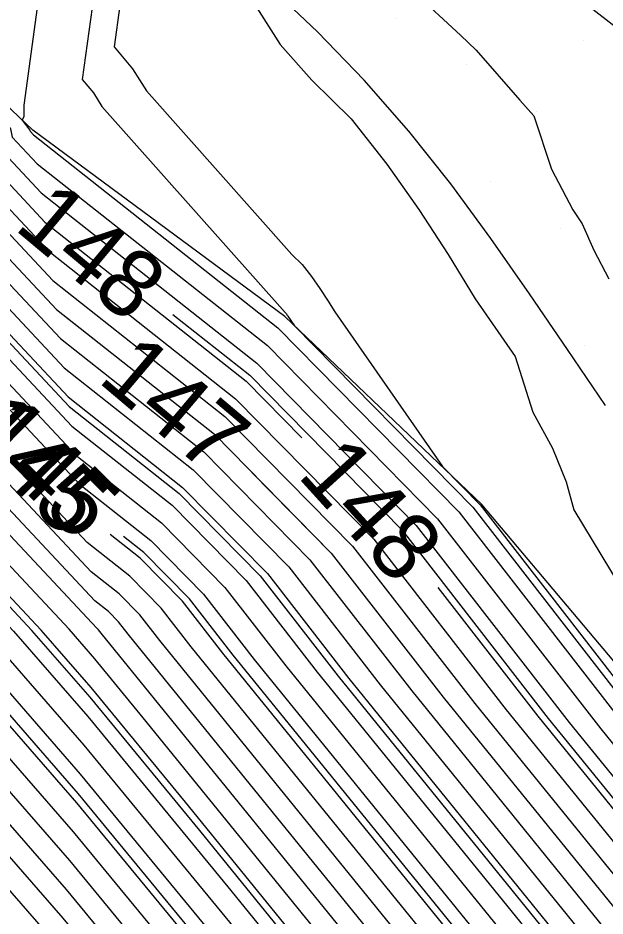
# Model space of a CAD drawing. Extents: x 2354170 to 2357230, y 866100 to 868290.
# Drawn here: x 2355287.59 to 2355304.97, y 867361.49 to 867388.09 of the extents above; entities that cross this region are included whole.
import ezdxf

# ---------------------------------------------------------------- set-up
doc = ezdxf.new("R2010")
doc.units = 0
for name, color, linetype in [('Default', 7, 'Continuous'), ('DTM Contours Major', 7, 'Continuous'), ('DTM Contours Major Text', 7, 'Continuous'), ('DTM Contours Minor', 7, 'Continuous'), ('DTM Contours Minor Text', 7, 'Continuous'), ('Exist DTM Breakline', 7, 'Continuous'), ('Exist DTM QL2 LIDAR Elevation Point', 7, 'Continuous'), ('Exist DTM Scan Elevation Point', 7, 'Continuous'), ('Exist Roads EOP', 7, 'Continuous'), ('PH Exist DTM Breakline', 7, 'Continuous')]:
    doc.layers.add(name, color=color, linetype=linetype)

msp = doc.modelspace()

# ---------------------------------------------------------------- linework, layer by layer
at = {"layer": 'Default'}
for points in [[(2355211.302, 867434.261), (2355212.896, 867433.144), (2355215.912, 867431.05), (2355218.242, 867429.399), (2355231.958, 867418.233), (2355234.753, 867416.53), (2355235.02, 867416.383), (2355246.38, 867409.694), (2355247.837, 867408.871), (2355248.941, 867408.24), (2355259.212, 867402.489), (2355264.314, 867399.307), (2355271.749, 867394.59), (2355275.355, 867392.037), (2355279.952, 867388.096), (2355281.22, 867387.914), (2355282.325, 867387.255), (2355285.016, 867387.535), (2355283.847, 867385.793), (2355284.488, 867384.975), (2355284.765, 867383.691), (2355288.731, 867379.455), (2355289.943, 867378.496)], [(2355208.306, 867429.818), (2355231.095, 867415.933), (2355233.903, 867414.387), (2355244.019, 867408.431), (2355248.185, 867406.075), (2355251.345, 867404.269), (2355259.378, 867399.772), (2355263.369, 867397.283), (2355269.184, 867393.593), (2355276.656, 867388.303), (2355279.58, 867385.797), (2355281.777, 867385.48), (2355281.914, 867385.398), (2355282.249, 867385.433), (2355282.104, 867385.216), (2355282.184, 867385.114), (2355282.642, 867382.994), (2355289.185, 867376.004), (2355292.151, 867373.66), (2355294.345, 867371.427), (2355296.448, 867368.717), (2355304.108, 867359.282), (2355308.101, 867352.969)], [(2355215.099, 867429.702), (2355224.393, 867422.135), (2355233.839, 867416.38), (2355234.741, 867415.884), (2355245.79, 867409.378), (2355247.924, 867408.172), (2355249.542, 867407.247), (2355259.253, 867401.81), (2355264.078, 867398.801), (2355271.108, 867394.341), (2355275.68, 867391.104), (2355279.859, 867387.522), (2355281.359, 867387.305), (2355282.223, 867386.791), (2355284.324, 867387.009), (2355283.411, 867385.649), (2355283.912, 867385.01), (2355284.234, 867383.517), (2355288.844, 867378.592), (2355293.091, 867375.235), (2355296.233, 867372.037), (2355299.245, 867368.156), (2355304.938, 867361.144), (2355309.734, 867353.563)], [(2355208.097, 867429.239), (2355230.18, 867415.783), (2355233.624, 867413.888), (2355243.429, 867408.115), (2355248.272, 867405.376), (2355251.945, 867403.277), (2355259.419, 867399.092), (2355263.132, 867396.777), (2355268.543, 867393.344), (2355276.981, 867387.37), (2355279.487, 867385.222), (2355281.659, 867384.909), (2355282.111, 867382.82), (2355289.299, 867375.141), (2355291.837, 867373.135), (2355293.715, 867371.224), (2355295.515, 867368.904), (2355303.831, 867358.661), (2355307.557, 867352.771)], [(2355207.889, 867428.659), (2355229.266, 867415.634), (2355233.345, 867413.389), (2355242.838, 867407.799), (2355248.36, 867404.678), (2355252.546, 867402.284), (2355259.461, 867398.413), (2355262.896, 867396.271), (2355267.901, 867393.095), (2355277.306, 867386.436), (2355279.394, 867384.647), (2355281.204, 867384.386), (2355281.58, 867382.646), (2355289.413, 867374.278), (2355291.524, 867372.61), (2355293.085, 867371.02), (2355294.583, 867369.091), (2355303.554, 867358.04), (2355307.012, 867352.573)], [(2355305.924, 867352.178), (2355303.001, 867356.799), (2355292.717, 867369.465), (2355291.826, 867370.613), (2355290.897, 867371.559), (2355289.64, 867372.553), (2355280.518, 867382.298), (2355280.293, 867383.341), (2355279.208, 867383.497), (2355277.957, 867384.57), (2355266.619, 867392.597), (2355262.423, 867395.258), (2355259.544, 867397.054), (2355253.748, 867400.299), (2355248.534, 867403.28), (2355241.658, 867407.168), (2355232.786, 867412.391), (2355227.436, 867415.336), (2355207.471, 867427.5)], [(2355305.38, 867351.98), (2355302.724, 867356.178), (2355291.785, 867369.652), (2355291.197, 867370.41), (2355290.583, 867371.034), (2355289.754, 867371.69), (2355279.987, 867382.124), (2355279.837, 867382.818), (2355279.115, 867382.922), (2355278.282, 867383.636), (2355265.977, 867392.347), (2355262.187, 867394.752), (2355259.586, 867396.375), (2355254.349, 867399.306), (2355248.621, 867402.581), (2355241.068, 867406.852), (2355232.507, 867411.892), (2355226.522, 867415.186), (2355207.263, 867426.921)], [(2355306.814, 867329.532), (2355304.091, 867335.365), (2355299.954, 867349.931), (2355299.925, 867350.006), (2355289.127, 867363.131), (2355283.332, 867369.784), (2355275.862, 867377.77), (2355260.316, 867389.261), (2355259.672, 867389.773), (2355259.654, 867389.783), (2355249.493, 867395.592), (2355235.164, 867403.694), (2355229.714, 867406.903), (2355217.375, 867413.694), (2355205.176, 867421.127), (2355204.281, 867421.673), (2355196.087, 867426.481)], [(2355194.728, 867425.873), (2355203.967, 867420.451), (2355204.759, 867419.968), (2355215.546, 867413.395), (2355229.155, 867405.905), (2355233.984, 867403.062), (2355249.667, 867394.194), (2355258.653, 867389.057), (2355258.727, 867389.015), (2355261.386, 867386.903), (2355275.096, 867376.769), (2355281.684, 867369.726), (2355288.916, 867361.423), (2355298.503, 867349.771), (2355299.346, 867347.54), (2355303.04, 867334.535), (2355305.472, 867329.327), (2355306.138, 867327.003), (2355307.428, 867319.909), (2355309.032, 867310.676), (2355309.288, 867309.033), (2355309.726, 867299.906), (2355310.819, 867287.141), (2355311.856, 867273.989)], [(2355216.829, 867426.038), (2355232.924, 867416.231), (2355234.462, 867415.385), (2355245.2, 867409.063), (2355248.011, 867407.473), (2355250.143, 867406.255), (2355259.295, 867401.131), (2355263.842, 867398.295), (2355270.467, 867394.091), (2355276.005, 867390.17), (2355279.766, 867386.947), (2355281.498, 867386.697), (2355282.12, 867386.327), (2355283.633, 867386.484), (2355282.975, 867385.504), (2355283.336, 867385.045), (2355283.704, 867383.343), (2355288.958, 867377.729), (2355292.778, 867374.71), (2355295.604, 867371.834), (2355298.313, 867368.343), (2355304.661, 867360.523), (2355309.19, 867353.365)], [(2355311.297, 867273.574), (2355310.188, 867287.632), (2355309.159, 867299.659), (2355308.746, 867308.258), (2355308.288, 867311.199), (2355306.779, 867319.882), (2355305.566, 867326.554), (2355304.8, 867329.224), (2355302.515, 867334.12), (2355299.043, 867346.344), (2355297.792, 867349.653), (2355288.811, 867360.569), (2355280.86, 867369.697), (2355274.713, 867376.269), (2355261.921, 867385.724), (2355258.255, 867388.636), (2355258.152, 867388.695), (2355249.755, 867393.495), (2355233.393, 867402.746), (2355228.876, 867405.406), (2355214.632, 867413.246), (2355204.551, 867419.389), (2355203.81, 867419.84), (2355194.048, 867425.569)], [(2355307.099, 867342.891), (2355304.291, 867351.584), (2355302.17, 867354.937), (2355290.048, 867369.868), (2355289.969, 867369.965), (2355289.926, 867370.013), (2355278.926, 867381.773), (2355278.907, 867381.787), (2355264.695, 867391.849), (2355261.714, 867393.74), (2355259.669, 867395.016), (2355255.551, 867397.321), (2355248.796, 867401.183), (2355239.887, 867406.22), (2355231.948, 867410.894), (2355224.692, 867414.888), (2355206.845, 867425.762)], [(2355306.201, 867343.789), (2355303.747, 867351.386), (2355301.893, 867354.316), (2355291.3, 867367.364), (2355289.863, 867369.111), (2355289.102, 867369.985), (2355278.543, 867381.273), (2355276.335, 867382.905), (2355264.054, 867391.6), (2355261.478, 867393.234), (2355259.71, 867394.337), (2355256.152, 867396.329), (2355248.883, 867400.484), (2355239.297, 867405.904), (2355231.669, 867410.395), (2355223.778, 867414.739), (2355206.637, 867425.183)], [(2355206.22, 867424.024), (2355221.949, 867414.44), (2355231.11, 867409.398), (2355238.116, 867405.273), (2355249.057, 867399.086), (2355257.354, 867394.343), (2355259.793, 867392.978), (2355261.005, 867392.222), (2355262.771, 867391.102), (2355271.19, 867385.141), (2355277.777, 867380.272), (2355287.454, 867369.927), (2355289.653, 867367.402), (2355293.804, 867362.357), (2355301.34, 867353.075), (2355302.658, 867350.99), (2355304.404, 867345.586), (2355306.717, 867337.441)], [(2355306.192, 867337.025), (2355303.505, 867346.484), (2355302.114, 867350.792), (2355301.063, 867352.454), (2355295.055, 867359.854), (2355289.548, 867366.548), (2355286.629, 867369.898), (2355277.394, 867379.772), (2355268.618, 867386.259), (2355262.13, 867390.852), (2355260.769, 867391.716), (2355259.835, 867392.298), (2355257.955, 867393.351), (2355249.144, 867398.387), (2355237.526, 867404.957), (2355230.831, 867408.899), (2355221.034, 867414.291), (2355206.011, 867423.444)], [(2355305.667, 867336.61), (2355302.607, 867347.382), (2355301.57, 867350.594), (2355300.786, 867351.833), (2355296.307, 867357.35), (2355289.442, 867365.694), (2355285.805, 867369.87), (2355277.011, 867379.271), (2355266.046, 867387.376), (2355261.488, 867390.603), (2355260.532, 867391.21), (2355259.876, 867391.619), (2355258.556, 867392.358), (2355249.232, 867397.689), (2355236.935, 867404.641), (2355230.551, 867408.4), (2355220.119, 867414.142), (2355205.802, 867422.865)], [(2355307.485, 867329.634), (2355304.616, 867335.78), (2355300.81, 867349.179), (2355300.481, 867350.199), (2355300.232, 867350.592), (2355298.811, 867352.343), (2355289.232, 867363.985), (2355284.157, 867369.812), (2355276.245, 867378.271), (2355260.902, 867389.612), (2355260.206, 867390.105), (2355260.06, 867390.198), (2355259.959, 867390.26), (2355259.758, 867390.373), (2355249.406, 867396.291), (2355235.755, 867404.009), (2355229.993, 867407.402), (2355218.29, 867413.843), (2355205.385, 867421.706), (2355204.437, 867422.284)], [(2355233.999, 867418.917), (2355235.283, 867417.936), (2355236.153, 867417.275), (2355236.787, 867416.797), (2355239.332, 867414.507), (2355246.971, 867410.01), (2355247.749, 867409.57), (2355248.34, 867409.232), (2355259.17, 867403.169), (2355264.551, 867399.813), (2355272.391, 867394.839), (2355275.03, 867392.971), (2355280.046, 867388.671), (2355281.081, 867388.522), (2355282.428, 867387.72), (2355285.708, 867388.06), (2355284.283, 867385.937), (2355285.064, 867384.94), (2355285.296, 867383.865), (2355288.617, 867380.318), (2355293.718, 867376.286), (2355297.492, 867372.444), (2355301.11, 867367.782), (2355305.492, 867362.385)], [(2355212.573, 867415.913), (2355216.461, 867413.545), (2355229.434, 867406.404), (2355234.574, 867403.378), (2355249.58, 867394.893), (2355259.153, 867389.42), (2355259.2, 867389.394), (2355260.851, 867388.082), (2355275.479, 867377.27), (2355282.508, 867369.755), (2355289.021, 867362.277), (2355292.738, 867357.76)], [(2355302.644, 867355.245), (2355302.447, 867355.557), (2355290.852, 867369.839), (2355290.567, 867370.206), (2355290.27, 867370.509), (2355289.868, 867370.827), (2355279.456, 867381.95), (2355279.381, 867382.295), (2355279.022, 867382.347), (2355278.607, 867382.703), (2355265.336, 867392.098), (2355261.951, 867394.246), (2355259.627, 867395.695), (2355254.95, 867398.314), (2355248.708, 867401.882), (2355240.477, 867406.536), (2355232.227, 867411.393), (2355225.607, 867415.037), (2355224.591, 867415.657)], [(2355303.078, 867343.461), (2355301.709, 867348.281), (2355301.025, 867350.397), (2355300.509, 867351.213), (2355297.559, 867354.847), (2355289.337, 867364.84), (2355284.981, 867369.841), (2355276.628, 867378.771), (2355263.474, 867388.494), (2355260.847, 867390.354), (2355260.296, 867390.704), (2355259.918, 867390.94), (2355259.157, 867391.366), (2355249.319, 867396.99), (2355236.345, 867404.325), (2355230.272, 867407.901), (2355229.844, 867408.137)], [(2355306.165, 867341.65), (2355305.302, 867344.687), (2355303.202, 867351.188), (2355301.616, 867353.695), (2355292.552, 867364.861), (2355289.758, 867368.256), (2355288.278, 867369.956), (2355278.16, 867380.772), (2355273.762, 867384.023), (2355263.412, 867391.351), (2355261.241, 867392.728), (2355259.752, 867393.657), (2355256.753, 867395.336), (2355248.97, 867399.785), (2355238.706, 867405.589), (2355234.801, 867407.888)], [(2355260.901, 867407.528), (2355264.551, 867404.03), (2355265.91, 867402.726), (2355266.756, 867401.967), (2355273.633, 867398.698), (2355275.536, 867397.291), (2355277.215, 867396.115), (2355278.783, 867392.373), (2355280.418, 867390.971), (2355280.524, 867390.956), (2355282.839, 867389.577), (2355283.005, 867389.594), (2355285.433, 867389.308), (2355286.559, 867388.606), (2355286.456, 867387.106), (2355286.114, 867386.645), (2355286.026, 867386.514), (2355287.368, 867384.801), (2355287.42, 867384.561), (2355288.162, 867383.769), (2355294.972, 867378.386), (2355300.011, 867373.258), (2355304.841, 867367.034), (2355306.599, 867364.868)], [(2355259.087, 867404.528), (2355265.023, 867400.825), (2355273.673, 867395.337), (2355274.379, 867394.838), (2355280.232, 867389.821), (2355280.803, 867389.739), (2355282.634, 867388.648), (2355284.366, 867388.828), (2355285.575, 867388.686), (2355286.136, 867388.336), (2355286.085, 867387.588), (2355285.915, 867387.358), (2355285.155, 867386.225), (2355286.216, 867384.871), (2355286.358, 867384.213), (2355288.389, 867382.043), (2355294.345, 867377.336), (2355295.994, 867375.658)], [(2355260.167, 867404.508), (2355265.26, 867401.331), (2355271.331, 867397.48), (2355274.034, 867396.195), (2355274.438, 867395.896), (2355274.795, 867395.646), (2355275.128, 867394.85), (2355280.325, 867390.396), (2355280.663, 867390.347), (2355282.736, 867389.113), (2355283.685, 867389.211), (2355285.504, 867388.997), (2355286.347, 867388.471), (2355286.271, 867387.347), (2355286.015, 867387.001), (2355285.59, 867386.37), (2355286.792, 867384.836), (2355286.889, 867384.387), (2355288.276, 867382.906), (2355294.659, 867377.861), (2355299.381, 867373.055), (2355303.908, 867367.221), (2355306.322, 867364.247)], [(2355259.129, 867403.848), (2355264.787, 867400.319), (2355273.032, 867395.088), (2355274.704, 867393.904), (2355280.139, 867389.246), (2355280.942, 867389.13), (2355282.531, 867388.184), (2355285.046, 867388.445), (2355285.647, 867388.374), (2355285.925, 867388.2), (2355285.9, 867387.829), (2355285.815, 867387.715), (2355284.719, 867386.081), (2355285.64, 867384.906), (2355285.827, 867384.039), (2355288.503, 867381.18), (2355294.032, 867376.811), (2355298.122, 867372.648), (2355302.043, 867367.595), (2355305.769, 867363.006)], [(2355290.771, 867389.689), (2355290.437, 867387.231), (2355290.982, 867386.581), (2355291.393, 867385.927), (2355295.698, 867381.083), (2355296.004, 867380.783), (2355296.279, 867380.431), (2355296.528, 867380.079), (2355296.755, 867379.729), (2355296.967, 867379.386), (2355300.153, 867374.802), (2355301.27, 867373.665), (2355306.706, 867366.66)], [(2355288.248, 867389.058), (2355287.765, 867385.504), (2355287.759, 867385.169), (2355287.711, 867385.065), (2355287.944, 867384.767), (2355287.951, 867384.735), (2355288.048, 867384.631), (2355295.286, 867378.911), (2355300.64, 867373.462), (2355305.773, 867366.847)], [(2355299.303, 867388.872), (2355300.69, 867387.583), (2355301.154, 867387.139), (2355302.451, 867385.659), (2355302.863, 867385.19), (2355303.38, 867383.61), (2355304.016, 867382.402), (2355304.289, 867381.991), (2355304.641, 867381.213), (2355305.08, 867380.359)], [(2355294.457, 867388.723), (2355295.351, 867387.299), (2355296.289, 867386.244), (2355297.458, 867385.098), (2355298.505, 867383.758), (2355299.455, 867382.415), (2355300.321, 867381.08), (2355301.129, 867379.77), (2355302.313, 867378.067), (2355302.834, 867376.414), (2355303.409, 867375.352), (2355303.815, 867374.351), (2355304.049, 867373.524), (2355307.327, 867368.081)], [(2355282.878, 867385.864), (2355282.54, 867385.36), (2355282.76, 867385.079), (2355283.173, 867383.169), (2355289.072, 867376.866), (2355292.464, 867374.185), (2355294.974, 867371.631), (2355297.38, 867368.53), (2355304.385, 867359.902), (2355308.645, 867353.167), (2355311.353, 867344.783), (2355312.436, 867342.447), (2355313.303, 867340.534), (2355315.587, 867335.818), (2355316.732, 867330.114), (2355317.511, 867325.449), (2355318.692, 867320.721), (2355319.009, 867316.194), (2355319.731, 867311.66), (2355320.166, 867304.517), (2355320.381, 867300.137), (2355320.604, 867297.426)], [(2355294.517, 867374.628), (2355296.863, 867372.241), (2355300.178, 867367.969), (2355305.215, 867361.764), (2355310.278, 867353.761), (2355312.215, 867347.765), (2355313.974, 867343.968), (2355315.383, 867340.859), (2355317.078, 867337.36), (2355318.527, 867330.141), (2355319.117, 867326.608), (2355320.55, 867320.871), (2355320.935, 867315.38), (2355321.481, 867311.955), (2355321.993, 867303.532), (2355322.159, 867300.158), (2355323.164, 867287.932), (2355324.04, 867281.913)], [(2355319.643, 867280.272), (2355319.601, 867280.761), (2355318.011, 867300.109), (2355317.729, 867305.831), (2355317.399, 867311.266), (2355316.442, 867317.28), (2355316.214, 867320.52), (2355315.369, 867323.905), (2355314.338, 867330.079), (2355313.598, 867333.762), (2355310.529, 867340.101), (2355310.384, 867340.419), (2355310.204, 867340.808), (2355306.468, 867352.375), (2355303.277, 867357.419), (2355293.65, 867369.278), (2355292.456, 867370.817), (2355291.21, 867372.085), (2355290.32, 867372.788)], [(2355300.018, 867371.22), (2355302.975, 867367.408), (2355306.046, 867363.626), (2355311.911, 867354.354), (2355313.077, 867350.746), (2355315.513, 867345.488), (2355317.464, 867341.183), (2355318.569, 867338.903), (2355320.323, 867330.167), (2355320.724, 867327.767), (2355322.408, 867321.022), (2355322.861, 867314.566), (2355323.23, 867312.25), (2355323.82, 867302.546), (2355323.936, 867300.179), (2355324.641, 867291.602), (2355326.061, 867281.851), (2355326.643, 867278.442), (2355326.807, 867277.088)]]:
    msp.add_lwpolyline(points, dxfattribs=at)
at = {"layer": 'DTM Contours Major'}
msp.add_lwpolyline([(2355319.853, 867280.109), (2355319.838, 867280.288), (2355318.208, 867300.112), (2355317.932, 867305.722), (2355317.593, 867311.299), (2355316.656, 867317.19), (2355316.421, 867320.537), (2355315.548, 867324.033), (2355314.538, 867330.082), (2355313.764, 867333.933), (2355310.76, 867340.137), (2355310.555, 867340.588), (2355310.3, 867341.139), (2355306.65, 867352.441), (2355303.37, 867357.626), (2355293.961, 867369.216), (2355292.666, 867370.885), (2355291.315, 867372.26), (2355290.715, 867372.734)], dxfattribs=at)
at = {"layer": 'DTM Contours Minor'}
for points in [[(2355218.242, 867429.399), (2355231.958, 867418.233), (2355234.753, 867416.53), (2355235.02, 867416.383), (2355246.38, 867409.694), (2355247.837, 867408.871), (2355248.941, 867408.24), (2355259.212, 867402.489), (2355264.314, 867399.307), (2355271.749, 867394.59), (2355275.355, 867392.037), (2355279.952, 867388.096), (2355281.22, 867387.914), (2355282.325, 867387.255), (2355285.016, 867387.535), (2355283.847, 867385.793), (2355284.488, 867384.975), (2355284.765, 867383.691), (2355288.731, 867379.455), (2355293.405, 867375.76), (2355296.863, 867372.241), (2355300.178, 867367.969), (2355305.215, 867361.764)], [(2355307.997, 867341.992), (2355304.835, 867351.782), (2355302.447, 867355.557), (2355290.852, 867369.839), (2355290.567, 867370.206), (2355290.27, 867370.509), (2355289.868, 867370.827), (2355279.456, 867381.95), (2355279.381, 867382.295), (2355279.022, 867382.347), (2355278.607, 867382.703), (2355265.336, 867392.098), (2355261.951, 867394.246), (2355259.627, 867395.695), (2355254.95, 867398.314), (2355248.708, 867401.882), (2355240.477, 867406.536), (2355232.227, 867411.393), (2355225.607, 867415.037), (2355207.054, 867426.341)], [(2355305.317, 867336.334), (2355302.008, 867347.981), (2355301.207, 867350.463), (2355300.601, 867351.42), (2355297.142, 867355.681), (2355289.372, 867365.124), (2355285.256, 867369.851), (2355276.756, 867378.938), (2355264.331, 867388.122), (2355261.061, 867390.437), (2355260.375, 867390.872), (2355259.904, 867391.166), (2355258.956, 867391.697), (2355249.29, 867397.223), (2355236.542, 867404.431), (2355230.365, 867408.067), (2355219.51, 867414.042), (2355205.663, 867422.479)], [(2355248.206, 867406.496), (2355250.944, 867404.931), (2355259.35, 867400.225), (2355263.526, 867397.62), (2355269.612, 867393.759), (2355276.439, 867388.926), (2355279.642, 867386.18), (2355281.684, 867385.886), (2355281.983, 867385.708), (2355282.71, 867385.783), (2355282.394, 867385.312), (2355282.568, 867385.091), (2355282.996, 867383.111), (2355289.11, 867376.579), (2355292.36, 867374.01), (2355294.764, 867371.563), (2355297.069, 867368.592), (2355304.292, 867359.695), (2355308.464, 867353.101)], [(2355289.93, 867389.478), (2355289.493, 867386.262), (2355289.824, 867385.867), (2355290.073, 867385.47), (2355295.501, 867379.363), (2355295.52, 867379.344), (2355295.537, 867379.323), (2355295.552, 867379.301), (2355295.566, 867379.279), (2355295.579, 867379.258), (2355295.776, 867378.975), (2355301.06, 867373.597), (2355306.395, 867366.722)], [(2355292.179, 867379.306), (2355294.45, 867377.511), (2355298.961, 867372.919), (2355303.286, 867367.346), (2355306.138, 867363.833), (2355312.092, 867354.42), (2355313.172, 867351.077), (2355315.684, 867345.657), (2355317.695, 867341.22), (2355318.734, 867339.074), (2355320.522, 867330.17), (2355320.902, 867327.895), (2355322.615, 867321.039), (2355323.075, 867314.475), (2355323.424, 867312.283), (2355324.023, 867302.437), (2355324.134, 867300.182), (2355324.806, 867292.009), (2355326.275, 867281.916), (2355326.828, 867278.676), (2355328.878, 867261.788)], [(2355276.883, 867375.768), (2355282.508, 867369.755), (2355289.021, 867362.277), (2355299.214, 867349.889), (2355299.65, 867348.735), (2355303.566, 867334.95), (2355306.143, 867329.429), (2355306.71, 867327.452), (2355308.077, 867319.936), (2355309.776, 867310.154), (2355309.83, 867309.807), (2355309.975, 867306.788), (2355310.308, 867300.018), (2355310.374, 867299.217), (2355311.449, 867286.65), (2355312.415, 867274.403)], [(2355317.338, 867269.589), (2355316.141, 867277.169), (2355315.651, 867283.38), (2355315.106, 867289.752), (2355314.258, 867300.065), (2355313.872, 867307.912), (2355313.706, 867310.644), (2355312.376, 867318.999), (2355312.292, 867320.202), (2355311.978, 867321.459), (2355310.548, 867330.023), (2355310.451, 867330.507), (2355309.975, 867331.489), (2355307.068, 867337.717), (2355305.003, 867344.987), (2355303.021, 867351.122), (2355301.524, 867353.488), (2355292.969, 867364.026), (2355289.723, 867367.972), (2355288.003, 867369.946), (2355284.542, 867373.646)]]:
    msp.add_lwpolyline(points, dxfattribs=at)
at = {"layer": 'Exist DTM Breakline'}
msp.add_lwpolyline([(2355305.486, 867387.659), (2355303.514, 867389.196), (2355301.529, 867390.716), (2355299.526, 867392.212), (2355297.508, 867393.688), (2355295.481, 867395.15), (2355293.449, 867396.606), (2355291.409, 867398.053), (2355289.345, 867399.462), (2355287.174, 867400.7), (2355284.936, 867401.813), (2355282.689, 867402.911), (2355280.443, 867404.009), (2355278.199, 867405.11), (2355275.957, 867406.216), (2355273.718, 867407.329), (2355271.483, 867408.448), (2355269.248, 867409.57), (2355267.015, 867410.692), (2355264.781, 867411.815), (2355262.547, 867412.936), (2355260.312, 867414.056)], dxfattribs=at)
at = {"layer": 'Exist DTM QL2 LIDAR Elevation Point'}
msp.add_line((2355289.975, 867370.015), (2355289.975, 867370.015), dxfattribs=at)
at = {"layer": 'Exist DTM Scan Elevation Point'}
for p, q in [((2355298.783, 867388.086), (2355298.783, 867388.086)), ((2355304.333, 867387.412), (2355304.333, 867387.412)), ((2355300.868, 867386.706), (2355300.868, 867386.706)), ((2355302.953, 867385.327), (2355302.953, 867385.327)), ((2355301.574, 867383.242), (2355301.574, 867383.242)), ((2355303.659, 867381.862), (2355303.659, 867381.862)), ((2355304.364, 867378.398), (2355304.364, 867378.398))]:
    msp.add_line(p, q, dxfattribs=at)
at = {"layer": 'Exist Roads EOP'}
msp.add_lwpolyline([(2355304.984, 867376.614), (2355303.857, 867378.266), (2355302.729, 867379.918), (2355301.586, 867381.559), (2355300.406, 867383.173), (2355299.161, 867384.739), (2355297.843, 867386.243), (2355296.454, 867387.681), (2355295.007, 867389.062), (2355293.493, 867390.369), (2355291.906, 867391.585), (2355290.265, 867392.729), (2355288.593, 867393.826), (2355286.904, 867394.897), (2355285.206, 867395.953), (2355283.502, 867397.001), (2355283.092, 867397.253)], dxfattribs=at)
at = {"layer": 'PH Exist DTM Breakline'}
msp.add_lwpolyline([(2355331.788, 867125.933), (2355331.895, 867160.008), (2355332.095, 867192.96), (2355332.294, 867229.157), (2355331.909, 867258.987), (2355330.369, 867283.152), (2355328.116, 867300.229), (2355326.882, 867312.866), (2355326.195, 867321.329), (2355324.13, 867330.223), (2355321.362, 867341.792), (2355317.99, 867347.937), (2355314.379, 867355.251), (2355307.342, 867366.532), (2355301.326, 867373.683), (2355295.488, 867379.25), (2355288.031, 867384.762), (2355286.14, 867386.551), (2355286.514, 867387.031), (2355286.635, 867388.655), (2355285.418, 867389.374), (2355282.861, 867389.676), (2355280.46, 867391.235)], dxfattribs=at)

# ---------------------------------------------------------------- texts
at = {"layer": 'Default'}
for s, rotation, p in [('147', 319.7789, (2355289.913, 867377.342)), ('145', 314.5501, (2355285.859, 867375.787)), ('148', 312.1958, (2355295.827, 867374.532))]:
    msp.add_text(s, height=2, rotation=rotation, dxfattribs=at).set_placement(p)
at = {"layer": 'DTM Contours Major Text'}
msp.add_text('145', height=2, rotation=315.3378, dxfattribs=at).set_placement((2355286.185, 867375.64))
at = {"layer": 'DTM Contours Minor Text'}
msp.add_text('148', height=2, rotation=320.0782, dxfattribs=at).set_placement((2355287.438, 867381.86))

doc.saveas('drawing.dxf')
